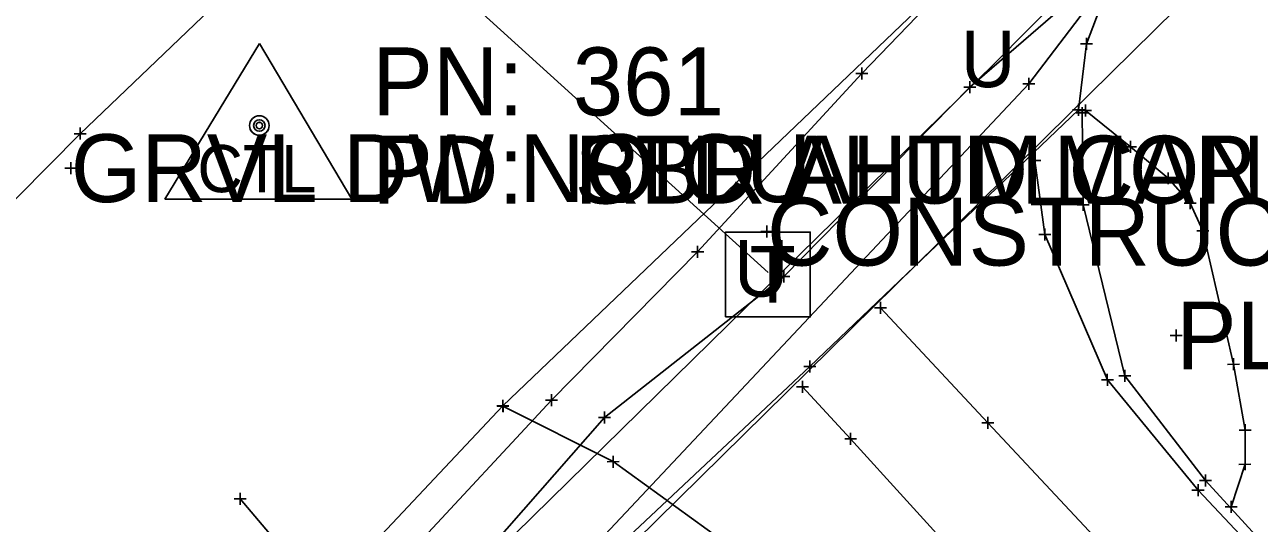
# Model space of a CAD drawing. Extents: x -1 to 1157254, y -1 to 2021979.
# Drawn here: x 1149227.6 to 1149358.6, y 2018726.4 to 2018779.3 of the extents above; entities that cross this region are included whole.
import ezdxf

# ---------------------------------------------------------------- set-up
doc = ezdxf.new("R2010")
doc.units = 0
for name, color, linetype in [('S_AREA_CALC', 7, 'Continuous'), ('S_BUILDING_ANNOT', 7, 'Continuous'), ('S_CAL_CORNER_ANNOT', 7, 'Continuous'), ('S_CATCH_BASIN_ANNOT', 7, 'Continuous'), ('S_CONTOUR_ANNOT', 7, 'Continuous'), ('S_CONTOUR_MAJOR', 7, 'Continuous'), ('S_CTL_TABLE', 7, 'Continuous'), ('S_DITCHLINE', 7, 'Continuous'), ('S_DROP_INLET', 7, 'Continuous'), ('S_EDGE_BITUMINOUS_ANNOT', 7, 'Continuous'), ('S_EDGE_CONCRETE', 7, 'Continuous'), ('S_EDGE_CONCRETE_ANNOT', 7, 'Continuous'), ('S_ELECTRIC_UTILITIES', 7, 'Continuous'), ('S_FENCE', 7, 'Continuous'), ('S_FLAG_POLE', 7, 'Continuous'), ('S_GAS_UTILITIES', 7, 'Continuous'), ('S_GATE', 7, 'Continuous')]:
    doc.layers.add(name, color=color, linetype=linetype)

msp = doc.modelspace()

# ---------------------------------------------------------------- linework, layer by layer
at = {"layer": 'S_AREA_CALC'}
for p, q in [((1149252.48, 2018777.26), (1149242.45, 2018760.75)), ((1149252.48, 2018777.25), (1149242.45, 2018760.74)), ((1149252.48, 2018777.26), (1149262.3, 2018760.75)), ((1149252.48, 2018777.25), (1149262.3, 2018760.74)), ((1149242.45, 2018760.75), (1149262.3, 2018760.75)), ((1149242.45, 2018760.74), (1149262.3, 2018760.74))]:
    msp.add_line(p, q, dxfattribs=at)
for centre, radius in [((1149252.48, 2018768.56), 1.04), ((1149252.48, 2018768.55), 1.04), ((1149252.48, 2018768.56), 0.609), ((1149252.48, 2018768.55), 0.609), ((1149252.48, 2018768.56), 0.344), ((1149252.48, 2018768.55), 0.344)]:
    msp.add_circle(centre, radius, dxfattribs=at)
at = {"layer": 'S_BUILDING_ANNOT'}
for p, q in [((1149339.67, 2018777.22), (1149340.94, 2018777.22)), ((1149340.3, 2018776.58), (1149340.3, 2018777.86)), ((1149340.3, 2018777.22), (1149340.3, 2018777.22)), ((1149334.18, 2018772.34), (1149334.17, 2018773.61)), ((1149333.54, 2018772.97), (1149334.81, 2018772.97)), ((1149334.17, 2018772.97), (1149334.17, 2018772.97)), ((1149339.44, 2018769.6), (1149339.43, 2018770.87)), ((1149338.8, 2018770.23), (1149340.07, 2018770.23)), ((1149339.2, 2018769.89), (1149340.48, 2018769.89)), ((1149339.43, 2018770.23), (1149339.43, 2018770.23)), ((1149339.84, 2018769.25), (1149339.84, 2018770.52)), ((1149339.84, 2018769.89), (1149339.84, 2018769.89)), ((1149233.46, 2018767.06), (1149233.45, 2018768.33)), ((1149232.82, 2018767.69), (1149234.09, 2018767.69)), ((1149233.45, 2018767.69), (1149233.45, 2018767.69)), ((1149334.79, 2018764.19), (1149334.79, 2018765.46)), ((1149231.82, 2018764.02), (1149233.1, 2018764.03)), ((1149232.46, 2018763.39), (1149232.46, 2018764.66)), ((1149232.46, 2018764.03), (1149232.46, 2018764.03)), ((1149334.15, 2018764.83), (1149335.43, 2018764.83)), ((1149334.79, 2018764.83), (1149334.79, 2018764.83)), ((1149339.29, 2018760.13), (1149340.56, 2018760.13)), ((1149339.92, 2018759.5), (1149339.92, 2018760.77)), ((1149339.92, 2018760.13), (1149339.92, 2018760.13)), ((1149306.37, 2018756.67), (1149306.37, 2018757.94)), ((1149335.87, 2018756.36), (1149335.87, 2018757.63)), ((1149305.73, 2018757.3), (1149307, 2018757.3)), ((1149306.37, 2018757.3), (1149306.37, 2018757.3)), ((1149335.24, 2018756.99), (1149336.51, 2018757)), ((1149335.87, 2018756.99), (1149335.87, 2018756.99)), ((1149349.17, 2018746.28), (1149350.44, 2018746.28)), ((1149349.8, 2018745.64), (1149349.8, 2018746.91)), ((1149349.8, 2018746.28), (1149349.8, 2018746.28)), ((1149310.93, 2018742.34), (1149310.93, 2018743.62)), ((1149310.29, 2018742.98), (1149311.56, 2018742.98)), ((1149310.93, 2018742.98), (1149310.93, 2018742.98)), ((1149342.51, 2018740.95), (1149342.5, 2018742.22)), ((1149343.72, 2018741.99), (1149344.99, 2018742)), ((1149344.36, 2018741.36), (1149344.36, 2018742.63)), ((1149344.36, 2018741.99), (1149344.36, 2018741.99)), ((1149309.51, 2018740.84), (1149310.78, 2018740.84)), ((1149310.14, 2018740.21), (1149310.14, 2018741.48)), ((1149310.14, 2018740.84), (1149310.14, 2018740.84)), ((1149341.87, 2018741.58), (1149343.14, 2018741.58)), ((1149342.51, 2018741.58), (1149342.51, 2018741.58)), ((1149278.33, 2018738.18), (1149278.32, 2018739.45)), ((1149278.35, 2018738.16), (1149278.34, 2018739.43)), ((1149277.69, 2018738.81), (1149278.96, 2018738.82)), ((1149277.71, 2018738.79), (1149278.98, 2018738.79)), ((1149278.32, 2018738.82), (1149278.32, 2018738.82)), ((1149278.34, 2018738.79), (1149278.34, 2018738.79)), ((1149314.62, 2018735.32), (1149315.89, 2018735.33)), ((1149315.25, 2018734.69), (1149315.25, 2018735.96)), ((1149315.25, 2018735.32), (1149315.25, 2018735.32)), ((1149289.39, 2018732.89), (1149290.67, 2018732.9)), ((1149290.03, 2018732.26), (1149290.03, 2018733.53)), ((1149290.03, 2018732.9), (1149290.03, 2018732.9)), ((1149352.92, 2018730.27), (1149352.91, 2018731.55)), ((1149352.13, 2018729.23), (1149352.13, 2018730.5)), ((1149352.28, 2018730.91), (1149353.55, 2018730.91)), ((1149352.91, 2018730.91), (1149352.91, 2018730.91)), ((1149249.8, 2018728.97), (1149251.07, 2018728.97)), ((1149250.44, 2018728.33), (1149250.44, 2018729.61)), ((1149250.44, 2018728.97), (1149250.44, 2018728.97)), ((1149351.49, 2018729.86), (1149352.77, 2018729.86)), ((1149352.13, 2018729.86), (1149352.13, 2018729.86))]:
    msp.add_line(p, q, dxfattribs=at)
at = {"layer": 'S_CAL_CORNER_ANNOT'}
for points in [[(1150682.05, 2019865.85), (1150601.54, 2019813.47), (1150510.58, 2019743.97), (1150405.28, 2019665.92), (1150310.69, 2019593.56), (1150188.92, 2019499.64), (1150039.45, 2019388.15), (1149962.15, 2019331.17), (1149944.63, 2019319.08), (1149774.15, 2019191.52), (1149712.73, 2019145.6), (1149665.81, 2019108.74), (1149605.46, 2019057.66), (1149527.46, 2018983.58), (1149450.12, 2018902.93), (1149278.32, 2018738.82), (1149257.2, 2018716.38), (1149237.23, 2018691.25), (1149165.09, 2018617.77), (1149125.26, 2018579.57), (1149069.5, 2018523.84), (1149012.03, 2018473.77), (1148938.88, 2018408.55)], [(1149278.34, 2018738.79), (1149290.03, 2018732.9), (1149303.33, 2018723.29), (1149333.79, 2018689.07)]]:
    msp.add_lwpolyline(points, dxfattribs=at)
at = {"layer": 'S_CATCH_BASIN_ANNOT'}
msp.add_lwpolyline([(1149301.97, 2018748.26), (1149301.97, 2018757.26), (1149310.96, 2018757.26), (1149310.96, 2018748.26)], close=True, dxfattribs=at)
at = {"layer": 'S_CONTOUR_ANNOT'}
msp.add_lwpolyline([(1149934.92, 2019374.11), (1149784.56, 2019258.12), (1149678.43, 2019178.13), (1149472.4, 2019004.16), (1149427, 2018951.04), (1149358.36, 2018900), (1149291.74, 2018823.41), (1149233.45, 2018767.69), (1149177.23, 2018710.91), (1149078.39, 2018616.37), (1148964.19, 2018499.8), (1148972, 2018491.15), (1148988.16, 2018467.17), (1149002.28, 2018452.45)], dxfattribs=at)
at = {"layer": 'S_CTL_TABLE'}
for p, q in [((1149316.45, 2018773.45), (1149316.45, 2018774.72)), ((1149315.81, 2018774.08), (1149317.09, 2018774.08)), ((1149316.45, 2018774.08), (1149316.45, 2018774.08)), ((1149327.92, 2018771.98), (1149327.91, 2018773.25)), ((1149327.28, 2018772.62), (1149328.55, 2018772.62)), ((1149327.92, 2018772.62), (1149327.92, 2018772.62)), ((1149340.2, 2018769.5), (1149340.2, 2018770.77)), ((1149339.56, 2018770.14), (1149340.83, 2018770.14)), ((1149340.2, 2018770.14), (1149340.2, 2018770.14)), ((1149344.96, 2018765.66), (1149344.96, 2018766.93)), ((1149344.32, 2018766.29), (1149345.59, 2018766.3)), ((1149344.96, 2018766.29), (1149344.96, 2018766.29)), ((1149348.33, 2018762.95), (1149349.6, 2018762.96)), ((1149348.97, 2018762.32), (1149348.96, 2018763.59)), ((1149348.97, 2018762.96), (1149348.97, 2018762.96)), ((1149350.67, 2018760.32), (1149351.94, 2018760.32)), ((1149351.31, 2018759.69), (1149351.31, 2018760.96)), ((1149351.31, 2018760.32), (1149351.31, 2018760.32)), ((1149352.65, 2018756.73), (1149352.65, 2018758.01)), ((1149352.01, 2018757.37), (1149353.28, 2018757.37)), ((1149352.65, 2018757.37), (1149352.65, 2018757.37)), ((1149298.37, 2018755.17), (1149299.65, 2018755.17)), ((1149299.01, 2018754.53), (1149299.01, 2018755.81)), ((1149299.01, 2018755.17), (1149299.01, 2018755.17)), ((1149307.52, 2018752.54), (1149308.79, 2018752.54)), ((1149308.15, 2018751.9), (1149308.15, 2018753.18)), ((1149308.15, 2018752.54), (1149308.15, 2018752.54)), ((1149318.41, 2018748.58), (1149318.41, 2018749.85)), ((1149317.78, 2018749.22), (1149319.05, 2018749.22)), ((1149318.41, 2018749.22), (1149318.41, 2018749.22)), ((1149355.27, 2018743.22), (1149356.54, 2018743.23)), ((1149355.91, 2018742.59), (1149355.9, 2018743.86)), ((1149355.9, 2018743.23), (1149355.9, 2018743.23)), ((1149282.87, 2018739.41), (1149284.15, 2018739.41)), ((1149283.51, 2018738.78), (1149283.51, 2018740.05)), ((1149283.51, 2018739.41), (1149283.51, 2018739.41)), ((1149289.13, 2018736.95), (1149289.13, 2018738.23)), ((1149288.49, 2018737.59), (1149289.77, 2018737.59)), ((1149289.13, 2018737.59), (1149289.13, 2018737.59)), ((1149329.19, 2018737.03), (1149330.47, 2018737.03)), ((1149329.83, 2018736.39), (1149329.83, 2018737.67)), ((1149329.83, 2018737.03), (1149329.83, 2018737.03)), ((1149357.15, 2018735.62), (1149357.15, 2018736.89)), ((1149356.51, 2018736.25), (1149357.78, 2018736.25)), ((1149357.15, 2018736.25), (1149357.15, 2018736.25)), ((1149356.48, 2018732.61), (1149357.75, 2018732.62)), ((1149357.12, 2018731.98), (1149357.12, 2018733.25)), ((1149357.12, 2018732.62), (1149357.12, 2018732.62)), ((1149355.65, 2018727.47), (1149355.65, 2018728.75)), ((1149355.02, 2018728.11), (1149356.29, 2018728.11)), ((1149355.65, 2018728.11), (1149355.65, 2018728.11))]:
    msp.add_line(p, q, dxfattribs=at)
at = {"layer": 'S_DITCHLINE'}
msp.add_lwpolyline([(1149285.53, 2018717.67), (1149375.05, 2018805.8)], dxfattribs=at)
at = {"layer": 'S_DROP_INLET'}
for points in [[(1149478.88, 2018922.64), (1149385.84, 2018831.36), (1149330.57, 2018775.16), (1149250.6, 2018696.8), (1149231.5, 2018678.75), (1149169.67, 2018614.3), (1149128.45, 2018577.04), (1149075.89, 2018529.44), (1149016.28, 2018476.33), (1148941.34, 2018408.7), (1148861.11, 2018354.7), (1148778.49, 2018311.96), (1148755.86, 2018297.95), (1148577.39, 2018201.52), (1148460.64, 2018136.54), (1148334.57, 2018041.74), (1148195.53, 2017935.77), (1148138.82, 2017892.99)], [(1149306.49, 2018752.95), (1149270.52, 2018785.59), (1149253.66, 2018793.29)]]:
    msp.add_lwpolyline(points, dxfattribs=at)
at = {"layer": 'S_EDGE_BITUMINOUS_ANNOT'}
for points in [[(1149269.01, 2018723.88), (1149283.51, 2018739.41), (1149299.01, 2018755.17), (1149316.45, 2018774.08), (1149341.74, 2018800.3), (1149358.53, 2018817.59)], [(1149340.85, 2018783.83), (1149327.92, 2018772.62), (1149308.15, 2018752.54), (1149289.13, 2018737.59), (1149276.97, 2018723.75)], [(1149355.65, 2018728.11), (1149357.12, 2018732.62), (1149357.15, 2018736.25), (1149355.9, 2018743.23), (1149352.65, 2018757.37), (1149351.31, 2018760.32), (1149348.97, 2018762.96), (1149344.96, 2018766.29), (1149340.2, 2018770.14)], [(1149357.33, 2018707.03), (1149345.68, 2018720.09), (1149329.83, 2018737.03), (1149318.41, 2018749.22)]]:
    msp.add_lwpolyline(points, dxfattribs=at)
at = {"layer": 'S_EDGE_CONCRETE'}
msp.add_lwpolyline([(1149334.79, 2018764.83), (1149335.87, 2018756.99), (1149342.51, 2018741.58), (1149352.13, 2018729.86), (1149362.71, 2018718.62), (1149365.5, 2018715.36), (1149365.58, 2018714.93), (1149374.26, 2018705.33), (1149382.94, 2018695.22), (1149388.43, 2018686.87), (1149398.59, 2018670.08), (1149405.99, 2018653.21)], dxfattribs=at)
at = {"layer": 'S_EDGE_CONCRETE_ANNOT'}
msp.add_lwpolyline([(1149310.14, 2018740.84), (1149315.25, 2018735.32), (1149327.19, 2018722.15), (1149335.33, 2018713.84), (1149344.81, 2018703.42), (1149349.05, 2018698.97), (1149352.81, 2018694.97), (1149361.38, 2018684.72), (1149366.55, 2018678.06), (1149373.52, 2018667.79), (1149379.88, 2018656.77), (1149386.62, 2018642.15)], dxfattribs=at)
at = {"layer": 'S_ELECTRIC_UTILITIES'}
msp.add_lwpolyline([(1149383.23, 2018860.35), (1149394.1, 2018850.65), (1149378.52, 2018831.6), (1149363.39, 2018812.73), (1149348.23, 2018793.89), (1149346.08, 2018790.85), (1149342.8, 2018783.87), (1149340.3, 2018777.22), (1149339.43, 2018770.23), (1149310.93, 2018742.98), (1149286.46, 2018720.03), (1149285.28, 2018720.99), (1149283.58, 2018719.15), (1149278.29, 2018721.97), (1149273.4, 2018723.41), (1149269.64, 2018723.94), (1149265.84, 2018722.86), (1149262.47, 2018721.69), (1149259.23, 2018718.61), (1149250.44, 2018728.97)], dxfattribs=at)
at = {"layer": 'S_FENCE'}
msp.add_lwpolyline([(1149562.21, 2019005.4), (1149486.21, 2018927.15), (1149466.96, 2018916.4), (1149448.15, 2018887.45), (1149385.38, 2018826.9), (1149357.5, 2018803.66), (1149334.17, 2018772.97), (1149278.68, 2018714.02), (1149266.21, 2018707.99), (1149250.6, 2018696.75), (1149241.46, 2018677.2), (1149179.13, 2018611.74), (1149130.37, 2018567.15), (1149080.16, 2018520.92), (1149020.19, 2018471.53), (1148946.08, 2018397.31), (1148842.28, 2018340.54), (1148783.26, 2018310.71), (1148755.06, 2018299.13), (1148580.09, 2018196.31), (1148464.77, 2018128.06), (1148357.29, 2018049.22), (1148182.05, 2017918.06), (1148146.03, 2017882.74)], dxfattribs=at)
at = {"layer": 'S_FLAG_POLE'}
msp.add_lwpolyline([(1149339.84, 2018769.89), (1149339.92, 2018760.13), (1149344.36, 2018741.99), (1149352.91, 2018730.91), (1149363.65, 2018719.21), (1149366.21, 2018716.18)], dxfattribs=at)

# ---------------------------------------------------------------- texts
at = {"layer": 'S_AREA_CALC'}
for p in [(1149245.9, 2018761.49), (1149245.9, 2018761.48)]:
    msp.add_text('CTL', height=4.998, dxfattribs=at).set_placement(p)
at = {"layer": 'S_CATCH_BASIN_ANNOT'}
msp.add_text('T', height=6, dxfattribs=at).set_placement((1149304.53, 2018749.76))
at = {"layer": 'S_CONTOUR_MAJOR'}
for p in [(1149326.95, 2018772.62), (1149302.87, 2018750.41)]:
    msp.add_text('U', height=6, dxfattribs=at).set_placement(p)
at = {"layer": 'S_GAS_UTILITIES'}
for s, p in [('PN: ', (1149264.48, 2018769.64)), ('PN: ', (1149264.48, 2018769.63)), ('361', (1149285.75, 2018769.64)), ('36', (1149285.75, 2018769.63)), ('PD: ', (1149264.48, 2018760.28)), ('PD: ', (1149264.48, 2018760.27)), ('STD AHTD MON. STAMPED PN:36', (1149285.96, 2018760.27)), ('RBR ALUM CAP', (1149285.95, 2018760.28))]:
    msp.add_text(s, height=7.2, dxfattribs=at).set_placement(p)
at = {"layer": 'S_GATE'}
for s, p in [('GRVL DW NO CU', (1149232.46, 2018760.43)), ('CONSTRUCTION SITE', (1149306.37, 2018753.7)), ('PLANTER', (1149349.8, 2018742.68))]:
    msp.add_text(s, height=7.2, dxfattribs=at).set_placement(p)

doc.saveas('drawing.dxf')
